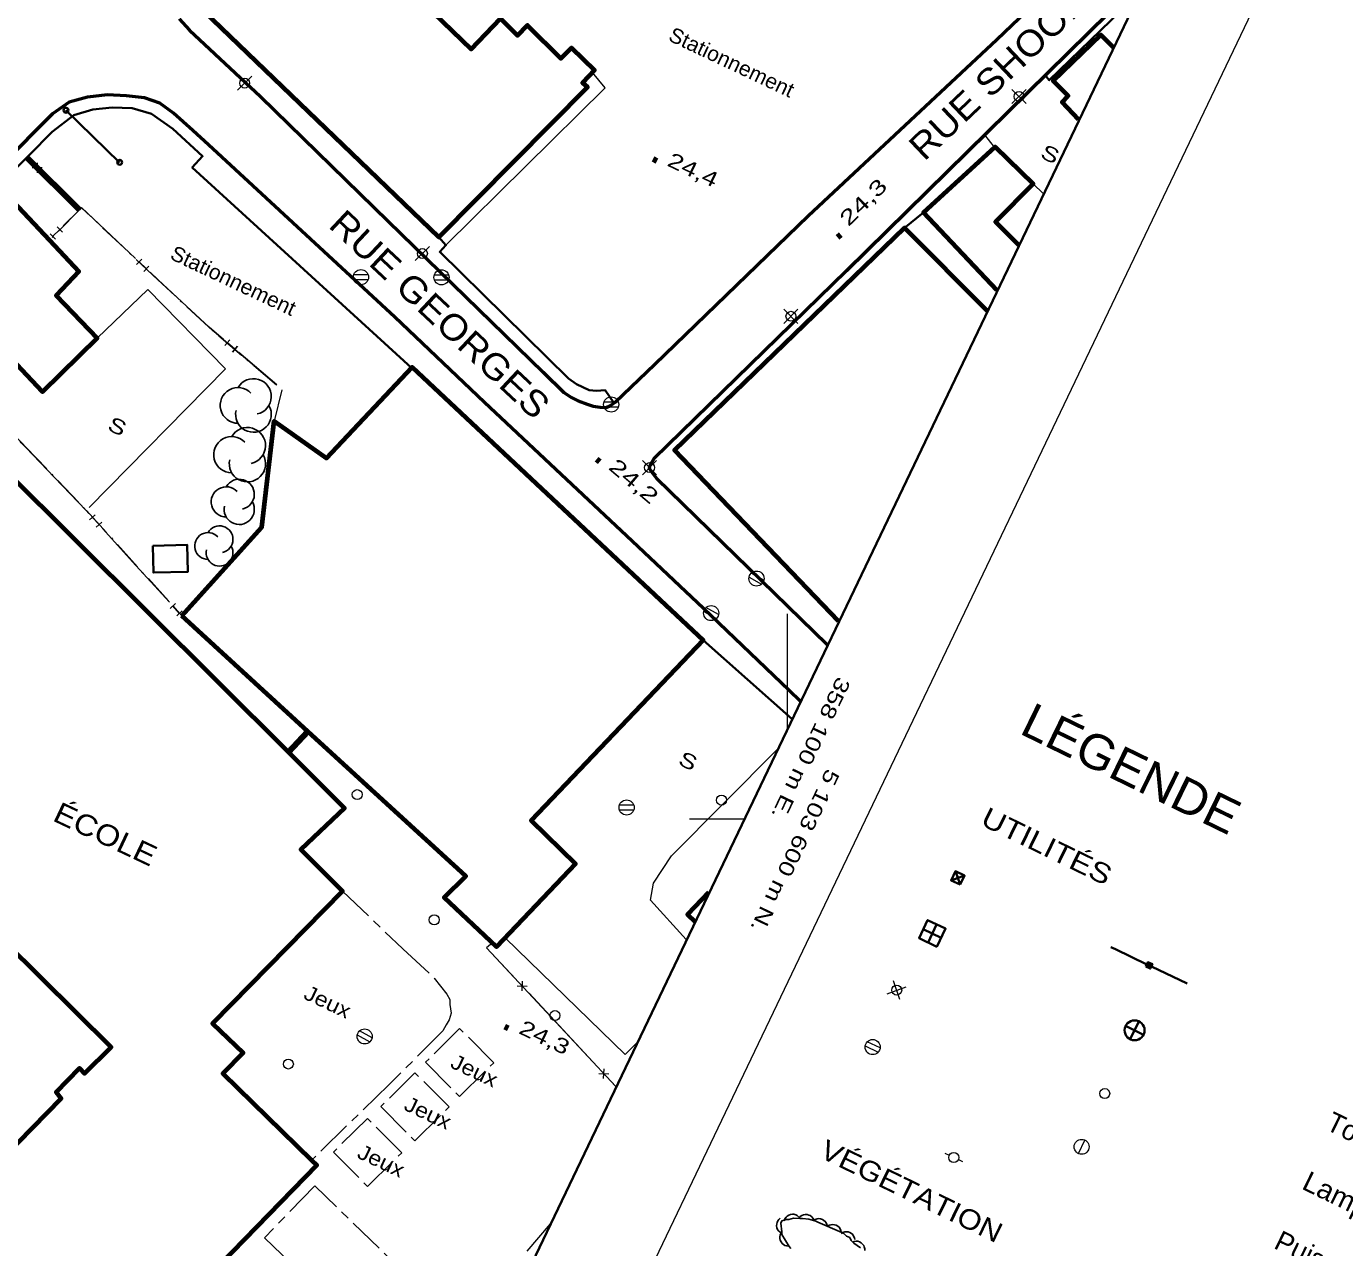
# Model space of a CAD drawing. Extents: x 356765 to 358572, y 5103174 to 5104650.
# Drawn here: x 358023.7 to 358155.9, y 5103557 to 5103679.5 of the extents above; entities that cross this region are included whole.
import ezdxf
from ezdxf.enums import TextEntityAlignment as Align

# ---------------------------------------------------------------- set-up
doc = ezdxf.new("R2010")
doc.units = 0
doc.header["$LTSCALE"] = 0.6
doc.linetypes.add('DOT_DASHED', pattern=[7.7, 5, -1.2, 0.3, -1.2])
doc.linetypes.add('LONG_DASH_SHORT_DASH', pattern=[9.9, 6, -1.2, 1.5, -1.2])
for name, color, linetype, lineweight in [('21', 7, 'Continuous', 53), ('22', 7, 'Continuous', 35), ('3', 7, 'Continuous', 140), ('31', 7, 'Continuous', 70), ('34', 7, 'Continuous', 35), ('36', 7, 'Continuous', 13), ('37', 7, 'Continuous', 13), ('44', 7, 'Continuous', 25), ('52', 7, 'Continuous', 13), ('56', 7, 'LONG_DASH_SHORT_DASH', 13), ('60', 7, 'Continuous', 13), ('61', 7, 'Continuous', 13), ('63', 7, 'Continuous', 25)]:
    doc.layers.add(name, color=color, linetype=linetype, lineweight=lineweight)

msp = doc.modelspace()

# ---------------------------------------------------------------- linework, layer by layer
at = {"layer": '21'}
for points in [[(358039.01, 5103680.21), (358040.03, 5103679.09), (358047.14, 5103672.42), (358059.97, 5103659.92), (358075.49, 5103644.78), (358077.56, 5103642.74), (358078.34, 5103642.26), (358079.01, 5103641.92), (358079.92, 5103641.59), (358080.5, 5103641.38), (358081.23, 5103641.28), (358081.83, 5103641.26), (358082.26, 5103641.45), (358082.71, 5103641.78), (358086.71, 5103645.59), (358102.06, 5103660.47), (358121, 5103678.13), (358140.44, 5103696.76)], [(358136.19, 5103684.74), (358105.93, 5103654.96), (358086.61, 5103636.09), (358086.38, 5103635.76), (358086.2, 5103635.42), (358086.14, 5103635.15), (358086.36, 5103634.8), (358086.86, 5103634.17), (358103.99, 5103617.48)], [(358101.28, 5103611.81), (358100.18, 5103612.86), (358091.58, 5103621.09), (358084.43, 5103627.86), (358076.21, 5103635.55), (358069.6, 5103641.75), (358060.61, 5103650.3), (358041.95, 5103667.58), (358040.37, 5103669.01), (358038.42, 5103670.76), (358037.07, 5103671.74), (358035.53, 5103672.3), (358033.72, 5103672.49), (358031.79, 5103672.59), (358029.79, 5103672.37), (358027.98, 5103671.84), (358026.28, 5103670.67), (358005.91, 5103650.19), (358006.79, 5103648.23), (358008.55, 5103644.34), (357976.42, 5103610.8), (357969.13, 5103603.18), (357965.78, 5103599.68), (357906.39, 5103538.83)]]:
    msp.add_lwpolyline(points, dxfattribs=at)
at = {"layer": '22'}
for p, q in [((358111.69, 5103659.22), (358113.65, 5103660.8)), ((358091.56, 5103617.91), (358100.43, 5103610.04))]:
    msp.add_line(p, q, dxfattribs=at)
for points in [[(358135.3, 5103682.89), (358133.45, 5103681.05), (358126.25, 5103674.05), (358125.84, 5103674.55)], [(358062.31, 5103645.23), (358040.31, 5103665.3), (358041.35, 5103666.43), (358038.37, 5103669.17), (358036.22, 5103670.68), (358034.28, 5103671.26), (358032.28, 5103671.33), (358030.33, 5103671.13), (358028.45, 5103670.55), (358026.25, 5103668.88), (358023.94, 5103666.55), (358023.71, 5103666.32), (358019.49, 5103662.05), (358008.44, 5103650.79), (358008.37, 5103649.8), (358009.59, 5103647.63), (358010.54, 5103645.76), (358011.37, 5103644.12), (357997.43, 5103629.05), (357979.91, 5103611.37), (357979.38, 5103610.84), (357977.94, 5103609.34)], [(358065.03, 5103658.32), (358065.75, 5103657.51), (358065.13, 5103656.84), (358078.04, 5103644.16), (358078.84, 5103643.58), (358080.11, 5103642.98), (358080.84, 5103642.93), (358081.71, 5103642.97), (358082.6, 5103641.7)]]:
    msp.add_lwpolyline(points, dxfattribs=at)
at = {"layer": '3'}
for p, q in [((358086.53, 5103666.16), (358086.89, 5103665.99)), ((358105.06, 5103658.31), (358105.35, 5103658.6)), ((358080.86, 5103636.08), (358081.16, 5103635.82)), ((358071.64, 5103579.18), (358072, 5103579.01))]:
    msp.add_line(p, q, dxfattribs=at)
at = {"layer": '31'}
for points in [[(358039.78, 5103682.66), (358048.65, 5103691.87), (358049.9, 5103690.59), (358052.07, 5103692.84), (358068.27, 5103677.16), (358071.23, 5103680.26), (358072.93, 5103678.54), (358073.93, 5103679.57), (358073.92, 5103679.54), (358077.26, 5103676.23), (358078.33, 5103677.29), (358080.64, 5103675.05), (358079.46, 5103673.8), (358079.94, 5103673.36), (358065.03, 5103658.32), (358039.78, 5103682.66)], [(358022.31, 5103661.93), (358025.98, 5103658.01), (358028.94, 5103654.87), (358026.66, 5103652.48), (358030.78, 5103648.2), (358025.3, 5103642.8), (358014.43, 5103654.33), (358022.31, 5103661.93)], [(358039.28, 5103620.37), (358047.28, 5103629.26), (358048.51, 5103639.87), (358053.78, 5103636.15), (358062.35, 5103645.28), (358091.56, 5103617.91), (358074.28, 5103599.84), (358078.73, 5103595.48), (358070.83, 5103587.17), (358065.57, 5103592.11), (358067.73, 5103594.25), (358051.9, 5103608.78), (358039.28, 5103620.37)]]:
    msp.add_lwpolyline(points, close=True, dxfattribs=at)
for points in [[(358129.19, 5103670.12), (358127.56, 5103671.84), (358128.14, 5103672.5), (358126.65, 5103674.01), (358131.42, 5103678.59), (358132.65, 5103677.36)], [(358120.99, 5103653), (358113.65, 5103660.8), (358120.82, 5103667.38), (358124.65, 5103663.68), (358120.86, 5103659.86), (358123.18, 5103657.56)], [(358105.12, 5103619.83), (358088.68, 5103636.96), (358111.73, 5103659.26), (358120.01, 5103650.94)], [(358021.52, 5103635.01), (358049.95, 5103606.68), (358055.59, 5103601.07), (358051.19, 5103596.93), (358055.37, 5103592.76), (358042.34, 5103579.5), (358045.4, 5103576.55), (358043.36, 5103574.47), (358052.27, 5103565.79), (358052.79, 5103565.3), (358033.43, 5103545.38)], [(358017.1, 5103561.7), (358027.17, 5103571.96), (358026.66, 5103572.59), (358029, 5103575.01), (358029.5, 5103574.49), (358032.17, 5103577.12), (357996.85, 5103612.07)], [(358092.09, 5103592.61), (358089.97, 5103590.42), (358090.7, 5103589.72)]]:
    msp.add_lwpolyline(points, dxfattribs=at)
at = {"layer": '31', "lineweight": 35}
msp.add_lwpolyline([(358036.35, 5103627.39), (358036.42, 5103624.69), (358039.86, 5103624.77), (358039.79, 5103627.48), (358036.35, 5103627.39)], close=True, dxfattribs=at)
at = {"layer": '34'}
for p, q in [((358113.62, 5103588.96), (358115.42, 5103588.09)), ((358114.95, 5103589.42), (358114.09, 5103587.62)), ((358135.69, 5103578.37), (358133.9, 5103579.24)), ((358135.23, 5103579.7), (358134.36, 5103577.91))]:
    msp.add_line(p, q, dxfattribs=at)
msp.add_lwpolyline([(358114.99, 5103587.18), (358113.19, 5103588.05), (358114.05, 5103589.86), (358115.85, 5103589)], close=True, dxfattribs=at)
msp.add_circle((358134.8055, 5103578.8066), 1, dxfattribs=at)
at = {"layer": '36'}
for p, q in [((358046.27, 5103673.06), (358044.86, 5103674.47)), ((358044.86, 5103673.06), (358046.27, 5103674.47)), ((358123.92, 5103671.72), (358122.51, 5103673.13)), ((358122.51, 5103671.72), (358123.92, 5103673.13)), ((358064.09, 5103655.97), (358062.68, 5103657.38)), ((358062.68, 5103655.97), (358064.09, 5103657.38)), ((358057.94, 5103654.54), (358056.49, 5103654.54)), ((358066.02, 5103654.52), (358064.57, 5103654.52)), ((358056.49, 5103654.08), (358057.94, 5103654.08)), ((358064.57, 5103654.06), (358066.02, 5103654.06)), ((358101.05, 5103649.68), (358099.64, 5103651.09)), ((358099.64, 5103649.68), (358101.05, 5103651.09)), ((358083.04, 5103641.77), (358081.59, 5103641.77)), ((358081.59, 5103641.31), (358083.04, 5103641.31)), ((358086.87, 5103634.51), (358085.46, 5103635.92)), ((358085.46, 5103634.51), (358086.87, 5103635.92)), ((358096.14, 5103624.24), (358097.41, 5103623.55)), ((358097.63, 5103623.95), (358096.36, 5103624.64)), ((358091.6, 5103620.78), (358092.87, 5103620.09)), ((358093.09, 5103620.49), (358091.82, 5103621.18)), ((358084.58, 5103601.37), (358083.13, 5103601.37)), ((358083.13, 5103600.91), (358084.58, 5103600.91)), ((358110, 5103582.48), (358111.89, 5103583.16)), ((358111.28, 5103581.89), (358110.62, 5103583.77)), ((358056.85, 5103578.34), (358058.12, 5103577.65)), ((358058.34, 5103578.05), (358057.07, 5103578.74)), ((358107.78, 5103577.24), (358109.1, 5103576.62)), ((358109.29, 5103577.04), (358107.98, 5103577.66)), ((358129.17, 5103566.46), (358129.82, 5103567.8)), ((358115.78, 5103566.49), (358116.22, 5103566.28)), ((358117.57, 5103565.62), (358117.13, 5103565.84))]:
    msp.add_line(p, q, dxfattribs=at)
at = {"layer": '36', "lineweight": 35}
for p, q in [((358033.03, 5103665.82), (358027.64, 5103671.04)), ((358116.41, 5103593.84), (358117.75, 5103594.32)), ((358117.31, 5103593.41), (358116.84, 5103594.75)), ((358132.44, 5103587.14), (358132.89, 5103586.94)), ((358132.89, 5103586.94), (358136.03, 5103585.42)), ((358136.49, 5103585.2), (358140.09, 5103583.49))]:
    msp.add_line(p, q, dxfattribs=at)
for points in [[(358117.31, 5103593.41), (358116.41, 5103593.84), (358116.84, 5103594.75), (358117.75, 5103594.32)], [(358135.93, 5103585.2), (358136.14, 5103585.65), (358136.6, 5103585.44), (358136.38, 5103584.99)]]:
    msp.add_lwpolyline(points, close=True, dxfattribs=at)
msp.add_lwpolyline([(358136.15, 5103585.58), (358136.52, 5103585.42), (358136.48, 5103585.34), (358136.13, 5103585.48), (358136.09, 5103585.4), (358136.43, 5103585.22), (358136.39, 5103585.14), (358136.04, 5103585.31), (358136.01, 5103585.24), (358136.33, 5103585.07)], dxfattribs=at)
at = {"layer": '36'}
for centre, radius in [((358045.5668, 5103673.7674), 0.5), ((358123.2168, 5103672.4274), 0.5), ((358063.3868, 5103656.6774), 0.5), ((358057.225, 5103654.3111), 0.7588), ((358065.2999, 5103654.2941), 0.7588), ((358100.3468, 5103650.3874), 0.5), ((358082.3227, 5103641.5443), 0.7588), ((358086.1668, 5103635.2174), 0.5), ((358096.8871, 5103624.0947), 0.7588), ((358092.3471, 5103620.6347), 0.7588), ((358056.8538, 5103602.4371), 0.5), ((358083.865, 5103601.1446), 0.7588), ((358093.3811, 5103601.8866), 0.5), ((358064.5768, 5103589.8829), 0.5), ((358110.9527, 5103582.8365), 0.5), ((358076.6838, 5103580.2871), 0.5), ((358057.5971, 5103578.1947), 0.7588), ((358108.5414, 5103577.1268), 0.7588), ((358049.9471, 5103575.4258), 0.5), ((358131.812, 5103572.4661), 0.5), ((358129.4964, 5103567.1268), 0.75), ((358116.673, 5103566.0537), 0.5)]:
    msp.add_circle(centre, radius, dxfattribs=at)
at = {"layer": '36', "lineweight": 35}
for centre in [(358027.6471, 5103671.0449), (358033.0338, 5103665.8263)]:
    msp.add_circle(centre, 0.25, dxfattribs=at)
at = {"layer": '37', "lineweight": 158}
for p, q in [((358029.01, 5103661.05), (358023.71, 5103666.32)), ((358049.95, 5103606.68), (358051.9, 5103608.78))]:
    msp.add_line(p, q, dxfattribs=at)
at = {"layer": '37'}
for p, q in [((358024.05, 5103665.99), (358023.71, 5103666.32)), ((358025.26, 5103665.28), (358024.25, 5103665.28)), ((358024.75, 5103665.78), (358024.76, 5103664.78)), ((358029.01, 5103661.05), (358025.46, 5103664.58)), ((358049.95, 5103606.68), (358051.9, 5103608.78)), ((358072.9, 5103583.27), (358073.9, 5103583.23)), ((358073.39, 5103582.75), (358073.42, 5103583.75)), ((358074.09, 5103582.52), (358077.49, 5103578.86)), ((358077.49, 5103578.86), (358080.9, 5103575.19)), ((358081.08, 5103574.48), (358082.08, 5103574.44)), ((358081.56, 5103573.96), (358081.6, 5103574.96)), ((358082.26, 5103573.73), (358082.78, 5103573.17))]:
    msp.add_line(p, q, dxfattribs=at)
at = {"layer": '37', "lineweight": 25}
for p, q in [((358026.58, 5103658.12), (358026.05, 5103658.65)), ((358027.02, 5103659.09), (358026.31, 5103658.39)), ((358027.29, 5103658.83), (358026.76, 5103659.36)), ((358034.62, 5103656.18), (358030.99, 5103659.62)), ((358034.73, 5103655.57), (358035.24, 5103656.11)), ((358035.71, 5103655.15), (358034.99, 5103655.84)), ((358035.45, 5103654.88), (358035.97, 5103655.42)), ((358043.59, 5103647.45), (358044.08, 5103648.02)), ((358044.59, 5103647.09), (358043.83, 5103647.74)), ((358044.35, 5103646.8), (358044.84, 5103647.38)), ((358048.78, 5103643.53), (358044.97, 5103646.77)), ((358030.57, 5103630.5), (358030.01, 5103629.99)), ((358030.29, 5103630.24), (358030.96, 5103629.5)), ((358031.24, 5103629.75), (358030.69, 5103629.25)), ((358031.3, 5103629.13), (358034.66, 5103625.42)), ((358034.66, 5103625.42), (358038.02, 5103621.72)), ((358038.63, 5103621.61), (358038.08, 5103621.1)), ((358038.35, 5103621.35), (358039.02, 5103620.61)), ((358039.3, 5103620.87), (358038.75, 5103620.36))]:
    msp.add_line(p, q, dxfattribs=at)
at = {"layer": '37', "linetype": 'DOT_DASHED', "lineweight": 25}
for points in [[(358048.77, 5103643.51), (358041.97, 5103649.29), (358036.86, 5103654.03), (358029.22, 5103661.26), (358029.01, 5103661.05), (358025.98, 5103658.01)], [(358018.25, 5103642.94), (358023.18, 5103637.72), (358023.64, 5103637.25), (358029.7, 5103630.93), (358039.28, 5103620.37)]]:
    msp.add_lwpolyline(points, dxfattribs=at)
at = {"layer": '37', "lineweight": 25}
for points in [[(358030.99, 5103659.62), (358029.22, 5103661.29), (358028.99, 5103661.07), (358027.37, 5103659.45)], [(358039.74, 5103651.4), (358036.88, 5103654.05), (358036.08, 5103654.81)], [(358043.45, 5103648.06), (358041.99, 5103649.31), (358039.74, 5103651.4)], [(358023.04, 5103637.83), (358023.16, 5103637.7), (358023.62, 5103637.23), (358026.5, 5103634.23)], [(358026.5, 5103634.23), (358029.68, 5103630.91), (358029.95, 5103630.61)]]:
    msp.add_lwpolyline(points, dxfattribs=at)
at = {"layer": '37'}
for points in [[(358070.41, 5103587.57), (358069.83, 5103587.09), (358082.78, 5103573.17)], [(358070.41, 5103587.57), (358069.83, 5103587.09), (358072.72, 5103583.98)]]:
    msp.add_lwpolyline(points, dxfattribs=at)
at = {"layer": '44'}
for points in [[(358099.43, 5103558.48), (358099.25, 5103558.58), (358099.1, 5103558.72), (358099, 5103558.85), (358098.94, 5103559.02), (358098.91, 5103559.2), (358098.92, 5103559.39), (358098.95, 5103559.55), (358099.03, 5103559.71), (358099.14, 5103559.85), (358099.28, 5103559.97)], [(358099.68, 5103559.71), (358099.74, 5103559.9), (358099.86, 5103560.07), (358099.97, 5103560.19), (358100.12, 5103560.28), (358100.3, 5103560.35), (358100.49, 5103560.37), (358100.65, 5103560.37), (358100.82, 5103560.31), (358100.98, 5103560.23), (358101.12, 5103560.11)], [(358101.14, 5103559.98), (358101.28, 5103560.14), (358101.45, 5103560.25), (358101.6, 5103560.32), (358101.77, 5103560.34), (358101.96, 5103560.34), (358102.14, 5103560.29), (358102.29, 5103560.23), (358102.43, 5103560.12), (358102.55, 5103559.98), (358102.63, 5103559.82)], [(358102.62, 5103559.73), (358102.79, 5103559.85), (358102.99, 5103559.9), (358103.15, 5103559.93), (358103.32, 5103559.9), (358103.5, 5103559.85), (358103.66, 5103559.74), (358103.79, 5103559.64), (358103.89, 5103559.5), (358103.96, 5103559.33), (358104, 5103559.15)], [(358104, 5103559.15), (358104.17, 5103559.26), (358104.37, 5103559.32), (358104.53, 5103559.34), (358104.71, 5103559.32), (358104.88, 5103559.26), (358105.04, 5103559.16), (358105.17, 5103559.06), (358105.27, 5103558.91), (358105.34, 5103558.74), (358105.38, 5103558.57)], [(358100.13, 5103557.18), (358099.93, 5103557.19), (358099.73, 5103557.25), (358099.59, 5103557.33), (358099.46, 5103557.45), (358099.35, 5103557.6), (358099.28, 5103557.78), (358099.23, 5103557.93), (358099.24, 5103558.11), (358099.27, 5103558.29), (358099.35, 5103558.46)], [(358105.37, 5103558.43), (358105.54, 5103558.54), (358105.74, 5103558.59), (358105.9, 5103558.61), (358106.08, 5103558.59), (358106.25, 5103558.53), (358106.41, 5103558.42), (358106.54, 5103558.32), (358106.63, 5103558.17), (358106.71, 5103558), (358106.74, 5103557.83)], [(358106.51, 5103557.57), (358106.7, 5103557.65), (358106.9, 5103557.67), (358107.07, 5103557.66), (358107.23, 5103557.6), (358107.39, 5103557.51), (358107.53, 5103557.38), (358107.64, 5103557.25), (358107.7, 5103557.09), (358107.75, 5103556.91), (358107.75, 5103556.73)]]:
    msp.add_lwpolyline(points, dxfattribs=at)
at = {"layer": '44', "linetype": 'DOT_DASHED'}
msp.add_lwpolyline([(358100.33, 5103556.92), (358100.17, 5103557.12), (358099.42, 5103558.34), (358099.42, 5103558.59), (358099.33, 5103559.48), (358099.43, 5103559.7), (358099.89, 5103559.84), (358100.15, 5103559.84), (358100.61, 5103559.97), (358101.25, 5103559.94), (358101.5, 5103559.94), (358102.14, 5103559.87), (358102.83, 5103559.66), (358103.03, 5103559.56), (358105.44, 5103558.54), (358105.44, 5103558.54), (358105.65, 5103558.44), (358105.93, 5103558.18), (358106.25, 5103558.04), (358106.37, 5103557.74), (358106.64, 5103557.48), (358107.33, 5103557.01)], dxfattribs=at)
at = {"layer": '44'}
for centre, radius, start, end in [((358046.4483, 5103642.3465), 1.7915, 282.26917, 149.72626), ((358044.9075, 5103641.4507), 1.7915, 44.11537, 269.80396), ((358046.4483, 5103640.5549), 1.7915, 166.93686, 29.62122), ((358045.839, 5103637.4199), 1.8173, 282.26917, 149.72626), ((358044.2761, 5103636.5113), 1.8173, 44.11537, 269.80396), ((358045.839, 5103635.6026), 1.8173, 166.93686, 29.62122), ((358045.0217, 5103632.5406), 1.5125, 282.26917, 149.72626), ((358043.721, 5103631.7843), 1.5125, 44.11537, 269.80396), ((358045.0217, 5103631.0281), 1.5125, 166.93686, 29.62122), ((358043.051, 5103628.0321), 1.3432, 282.26917, 149.72626), ((358041.8959, 5103627.3605), 1.3432, 44.11537, 269.80396), ((358043.051, 5103626.6889), 1.3432, 166.93686, 29.62122)]:
    msp.add_arc(centre, radius, start, end, dxfattribs=at)
at = {"layer": '52'}
for p, q in [((358120.77, 5103667.34), (358119.79, 5103668.59)), ((358124.65, 5103663.68), (358125.64, 5103662.71)), ((358049.3, 5103643.01), (358048.51, 5103639.87))]:
    msp.add_line(p, q, dxfattribs=at)
for points in [[(358065.75, 5103657.51), (358081.7, 5103673.3), (358080.45, 5103674.84)], [(358030.78, 5103648.2), (358035.86, 5103653.08), (358043.63, 5103645.13), (358029.98, 5103631.22)], [(358089.83, 5103587.9), (358086.27, 5103591.84), (358086.57, 5103593.57), (358088.36, 5103596.29), (358098.95, 5103606.95)], [(358071.7, 5103588.09), (358083.71, 5103576.38), (358084.88, 5103577.55)]]:
    msp.add_lwpolyline(points, dxfattribs=at)
at = {"layer": '56'}
for points in [[(358055.37, 5103592.76), (358061.42, 5103586.98), (358064.58, 5103584.03), (358065.85, 5103582.43), (358066.13, 5103581.88), (358066.14, 5103581.39), (358066.26, 5103580.54), (358066.07, 5103579.86), (358065.78, 5103579.34), (358065.44, 5103578.74), (358060.04, 5103573.36), (358052.27, 5103565.79)], [(358076.19, 5103559.4), (358073.39, 5103556.12), (358074.24, 5103555.32)]]:
    msp.add_lwpolyline(points, dxfattribs=at)
for points in [[(358067.11, 5103579), (358063.7, 5103575.6), (358067.12, 5103572.16), (358070.54, 5103575.56)], [(358062.63, 5103574.56), (358059.22, 5103571.16), (358062.64, 5103567.72), (358066.06, 5103571.12)], [(358057.88, 5103569.98), (358054.46, 5103566.59), (358057.89, 5103563.14), (358061.31, 5103566.54)]]:
    msp.add_lwpolyline(points, close=True, dxfattribs=at)
at = {"layer": '56', "lineweight": 25}
msp.add_lwpolyline([(358052.6, 5103563.22), (358047.56, 5103558.01), (358058.27, 5103547.64), (358063.31, 5103552.85)], close=True, dxfattribs=at)
at = {"layer": '60', "lineweight": 35}
msp.add_lwpolyline([(356779.89, 5103862.01), (357952.48, 5103300.77), (358322.47, 5104073.79), (357149.88, 5104635.03)], close=True, dxfattribs=at)
at = {"layer": '60'}
msp.add_lwpolyline([(358331.91, 5104068.3), (358557.43, 5103960.4), (358187.44, 5103187.19), (357961.94, 5103295.12)], close=True, dxfattribs=at)
at = {"layer": '61'}
for p, q in [((358100, 5103608.98), (358100, 5103620.57)), ((358090.16, 5103600), (358095.7, 5103600))]:
    msp.add_line(p, q, dxfattribs=at)

# ---------------------------------------------------------------- texts
at = {"layer": '21', "width": 1.1}
for s, rotation, p in [('RUE SHOONER', 43.59, (358113.71, 5103665.86)), ('RUE GEORGES', 316.848, (358053.86, 5103659.38))]:
    msp.add_text(s, height=2.6, rotation=rotation, dxfattribs=at).set_placement(p)
at = {"layer": '3'}
for s, rotation, width, p in [('24,4   ', 334.619, 1.35, (358087.83, 5103665.53)), ('24,3   ', 44.686, 1.45, (358106.11, 5103659.32)), ('24,2   ', 319.619, 1.45, (358081.95, 5103635.13)), ('24,3   ', 334.619, 1.35, (358072.94, 5103578.55))]:
    msp.add_text(s, height=1.5, rotation=rotation, dxfattribs=dict(at, width=width)).set_placement(p)
at = {"layer": '31', "width": 1.15}
msp.add_text('ÉCOLE', height=2.1, rotation=334.69, dxfattribs=at).set_placement((358026.2, 5103599.87))
at = {"layer": '52'}
for s, rotation, width, p in [('Stationnement', 334.69, 1.05, (358087.94, 5103678.09)), ('S', 334.69, 1.3, (358125.24, 5103666.34)), ('Stationnement', 334.72, 1.05, (358037.97, 5103656.19)), ('S', 334.69, 1.3, (358031.69, 5103639.05)), ('S', 334.69, 1.3, (358088.93, 5103605.5))]:
    msp.add_text(s, height=1.5, rotation=rotation, dxfattribs=dict(at, width=width)).set_placement(p)
at = {"layer": '56', "width": 1.15}
for p in [(358051.36, 5103582.03), (358066.08, 5103575.13), (358061.42, 5103570.89), (358056.73, 5103566.08)]:
    msp.add_text('Jeux', height=1.5, rotation=334.72, dxfattribs=at).set_placement(p)
at = {"layer": '61', "width": 1.3}
for s, p in [(' 358 100 m E.', (358101.8307, 5103607.7038)), (' 5 103 600 m N.', (358100.2404, 5103597.4288))]:
    msp.add_text(s, height=1.5, rotation=244.42, dxfattribs=at).set_placement(p, align=Align.CENTER)
at = {"layer": '63', "width": 1.05}
for s, height, p in [('LÉGENDE', 3.5, (358123.14, 5103608.61)), ('Lampadaire, poteau', 2, (358151.46, 5103562.96))]:
    msp.add_text(s, height=height, rotation=334.045, dxfattribs=at).set_placement(p)
at = {"layer": '63'}
for s, width, p in [('UTILITÉS', 1.2, (358125.5723, 5103596.3658)), ('VÉGÉTATION', 1.15, (358112.0073, 5103561.7867))]:
    msp.add_text(s, height=2, rotation=334.045, dxfattribs=dict(at, width=width)).set_placement(p, align=Align.CENTER)
for s, p in [('Tour de télécommunication', (358153.86, 5103568.92)), ('Puisard, regard', (358148.66, 5103557.01))]:
    msp.add_text(s, height=2, rotation=334.045, dxfattribs=at).set_placement(p)

doc.saveas('drawing.dxf')
